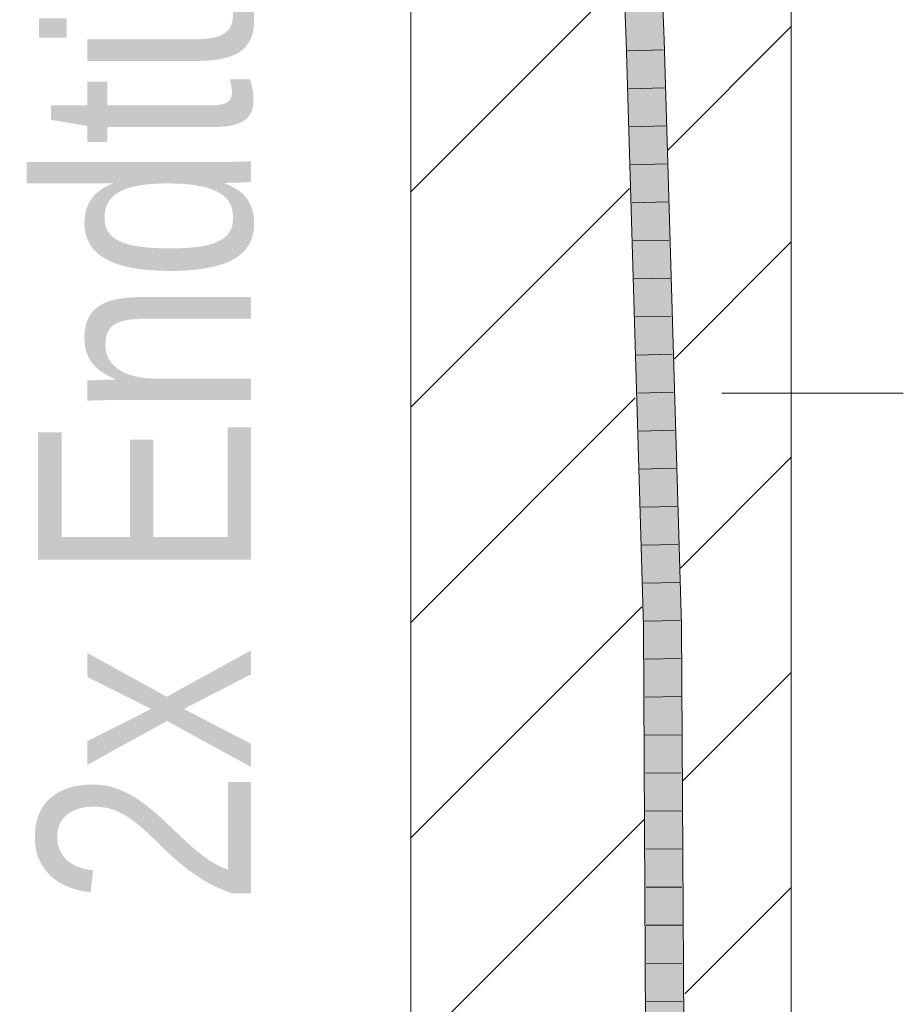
# Model space of a CAD drawing. Extents: x -620 to 300, y 62 to 1112.
# Tile 276 of 291: x 247.84 to 253.65, y 844.62 to 851.09. Entities that reach past the tile are written whole.
import ezdxf
from ezdxf.lldxf.tags import DXFTag

# ---------------------------------------------------------------- set-up
doc = ezdxf.new("R2010")
doc.units = 0
doc.layers.get('0').update_dxf_attribs({"lineweight": 13})
for name, color, linetype, lineweight, true_color in [('E_Detail_Beschriftung', 7, 'Continuous', 13, 0x009900), ('E_Detail_Wandschraffur', 7, 'Continuous', 5, 0xc0c0c0), ('E_Leerrohr 25-A06GA2AZ8I', 7, 'Continuous', 9, 0xff8000), ('E_Leerrohr 25-Shading', 7, 'Continuous', 9, 0xff8000)]:
    doc.layers.add(name, color=color, linetype=linetype, lineweight=lineweight, true_color=true_color)
doc.layers.add('E_Detail_Linie_Text_Bem', color=7, linetype='Continuous', lineweight=13)
doc.styles.get("Standard").update_dxf_attribs({"font": 'ARIALN.TTF'})
tags = doc.linetypes.add('fein_strichliert', pattern=[4, 1, -2, 1]).pattern_tags.tags
tags[8:9] = [DXFTag(74, 4), DXFTag(75, 0), DXFTag(340, '0'), DXFTag(46, 0.0), DXFTag(50, 0.0), DXFTag(44, 0.0), DXFTag(45, 0.0)]
tags[6:7] = [DXFTag(74, 4), DXFTag(75, 0), DXFTag(340, '0'), DXFTag(46, 0.0), DXFTag(50, 0.0), DXFTag(44, 0.0), DXFTag(45, 0.0)]
tags[4:5] = [DXFTag(74, 4), DXFTag(75, 0), DXFTag(340, '0'), DXFTag(46, 0.0), DXFTag(50, 0.0), DXFTag(44, 0.0), DXFTag(45, 0.0)]

# ---------------------------------------------------------------- blocks, each defined once
blk = doc.blocks.new('Shading-A06GA1NC8I', base_point=(250.7456, 748.2247))
at = {"layer": 'E_Leerrohr 25-Shading', "color": 30, "true_color": 0xf57b00}
for points in [[(251.8642, 850.9552), (251.9526, 850.9579), (251.849, 851.3811), (251.9374, 851.3826)], [(251.9526, 850.9579), (252.0409, 850.9606), (251.9374, 851.3826), (252.0258, 851.3842)], [(251.9788, 847.1117), (252.0672, 847.1133), (251.8642, 850.9552), (251.9526, 850.9579)], [(251.9526, 850.9579), (252.0786, 847.1136), (252.0409, 850.9606), (252.1556, 847.115)], [(251.9526, 850.9579), (252.0672, 847.1133), (252.0786, 847.1136)], [(251.9958, 843.9626), (252.0842, 843.9622), (251.9788, 847.1117), (252.0672, 847.1133)], [(252.0786, 847.1136), (252.0672, 847.1133), (252.1435, 843.962), (252.1227, 843.9621)], [(252.0727, 846.8001), (252.0672, 847.1133), (252.0689, 846.8001)], [(252.1435, 843.962), (252.1726, 843.9619), (252.0786, 847.1136), (252.1556, 847.115)], [(252.1227, 843.9621), (252.0727, 846.8001), (252.0842, 843.9622), (252.0689, 846.8001)]]:
    blk.add_solid(points, dxfattribs=at)
at = {"layer": 'E_Leerrohr 25-Shading', "color": 34, "true_color": 0xb05800}
for points in [[(252.0409, 850.9606), (252.0775, 850.9617), (252.0258, 851.3842), (252.0624, 851.3848)], [(251.8276, 850.954), (251.8642, 850.9552), (251.8124, 851.3804), (251.849, 851.3811)], [(251.8276, 850.954), (251.9422, 847.111), (251.8642, 850.9552), (251.9741, 847.1116)], [(251.9741, 847.1116), (251.9788, 847.1117), (251.8642, 850.9552)], [(252.1556, 847.115), (252.1922, 847.1157), (252.0409, 850.9606), (252.0775, 850.9617)], [(252.1556, 847.115), (252.1573, 846.7994), (252.1922, 847.1157), (252.1939, 846.7993)], [(251.9422, 847.111), (251.9592, 843.9627), (251.9741, 847.1116), (251.9713, 843.9626)], [(251.9741, 847.1116), (251.9713, 843.9626), (251.9788, 847.1117), (251.9799, 843.9626)], [(251.9788, 847.1117), (251.9797, 844.4754), (251.9958, 843.9626), (251.9831, 843.9626)], [(252.1573, 846.7994), (252.1726, 843.9619), (252.1939, 846.7993), (252.2092, 843.9617)]]:
    blk.add_solid(points, dxfattribs=at)
blk = doc.blocks.new('Referenz-A06GA2B38I')
at = {"layer": 'E_Detail_Linie_Text_Bem', "linetype": 'Continuous', "ltscale": 0.13}
for p, q in [((250.4128, 842.0467), (250.4128, 853.8467)), ((252.9128, 853.8467), (252.9128, 813.8467))]:
    blk.add_line(p, q, dxfattribs=at)
at = {"layer": 'E_Detail_Linie_Text_Bem', "color": 0, "linetype": 'Continuous', "ltscale": 0.13}
blk.add_line((253.649, 848.64), (252.4573, 848.64), dxfattribs=at)
at = {"layer": 'E_Detail_Wandschraffur', "linetype": 'fein_strichliert', "ltscale": 0.13}
for p, q in [((250.4128, 849.9623), (251.803, 851.3525)), ((252.1433, 848.8644), (252.9128, 849.6339)), ((250.4128, 847.1339), (251.8877, 848.6088)), ((252.2019, 846.0945), (252.9128, 846.8055)), ((250.4128, 844.3055), (251.9465, 845.8392))]:
    blk.add_line(p, q, dxfattribs=at)
at = {"layer": 'E_Detail_Wandschraffur', "linetype": 'ByBlock', "ltscale": 0.13}
for p, q in [((252.1001, 850.2354), (252.9128, 851.0481)), ((250.4128, 848.5481), (251.8501, 849.9854)), ((252.1844, 847.4914), (252.9128, 848.2197)), ((250.4128, 845.7197), (251.9303, 847.2372)), ((252.2144, 844.6928), (252.9128, 845.3913))]:
    blk.add_line(p, q, dxfattribs=at)
at = {"layer": 'E_Leerrohr 25-A06GA2AZ8I', "linetype": 'Continuous', "ltscale": 0.13}
for p, q in [((252.0775, 850.9617), (252.0624, 851.3848)), ((251.8276, 850.9541), (251.8124, 851.3805)), ((251.9422, 847.111), (251.8276, 850.9541)), ((252.1922, 847.1157), (252.0775, 850.9617)), ((252.072, 850.8963), (251.8371, 850.8892)), ((252.0794, 850.6463), (251.8445, 850.6394)), ((252.0869, 850.3963), (251.852, 850.3896)), ((252.0943, 850.1464), (251.8594, 850.1398)), ((252.1018, 849.8964), (251.8669, 849.89)), ((252.1092, 849.6464), (251.8743, 849.6402)), ((252.1167, 849.3964), (251.8818, 849.3904)), ((252.1241, 849.1465), (251.8892, 849.1406)), ((252.1316, 848.8965), (251.8967, 848.8908)), ((252.139, 848.6465), (251.9041, 848.641)), ((252.1465, 848.3965), (251.9116, 848.3912)), ((252.1539, 848.1466), (251.919, 848.1414)), ((252.1614, 847.8966), (251.9264, 847.8916)), ((252.1688, 847.6466), (251.9339, 847.6418)), ((252.1763, 847.3966), (251.9413, 847.392)), ((252.1838, 847.1466), (251.9488, 847.1422)), ((252.2092, 843.9618), (252.1922, 847.1157)), ((251.9592, 843.9627), (251.9422, 847.111)), ((252.1859, 846.8965), (251.9509, 846.8924)), ((252.1872, 846.6463), (251.9522, 846.6426)), ((252.1886, 846.396), (251.9536, 846.3928)), ((252.1899, 846.1458), (251.9549, 846.1431)), ((252.1913, 845.8956), (251.9563, 845.8933)), ((252.1926, 845.6454), (251.9576, 845.6435)), ((252.194, 845.3952), (251.959, 845.3937)), ((252.1953, 845.145), (251.9603, 845.1439)), ((252.1967, 844.8948), (251.9617, 844.8941)), ((252.198, 844.6446), (251.963, 844.6443))]:
    blk.add_line(p, q, dxfattribs=at)
at = {"layer": 'E_Detail_Beschriftung', "linetype": 'Continuous', "ltscale": 0.13, "insert": (247.9646, 845.2744), "char_height": 1.4, "attachment_point": 1, "rotation": 90}
blk.add_mtext('{\\fArial Narrow;2x Endtülle}', dxfattribs=at)

msp = doc.modelspace()

# ---------------------------------------------------------------- block references
at = {"color": 8, "lineweight": 25, "ltscale": 0.25, "true_color": 0x808080}
msp.add_blockref('Referenz-A06GA2B38I', (0, 0), dxfattribs=at)
msp.add_blockref('Shading-A06GA1NC8I', (250.7456, 748.2247))

doc.saveas('drawing.dxf')
